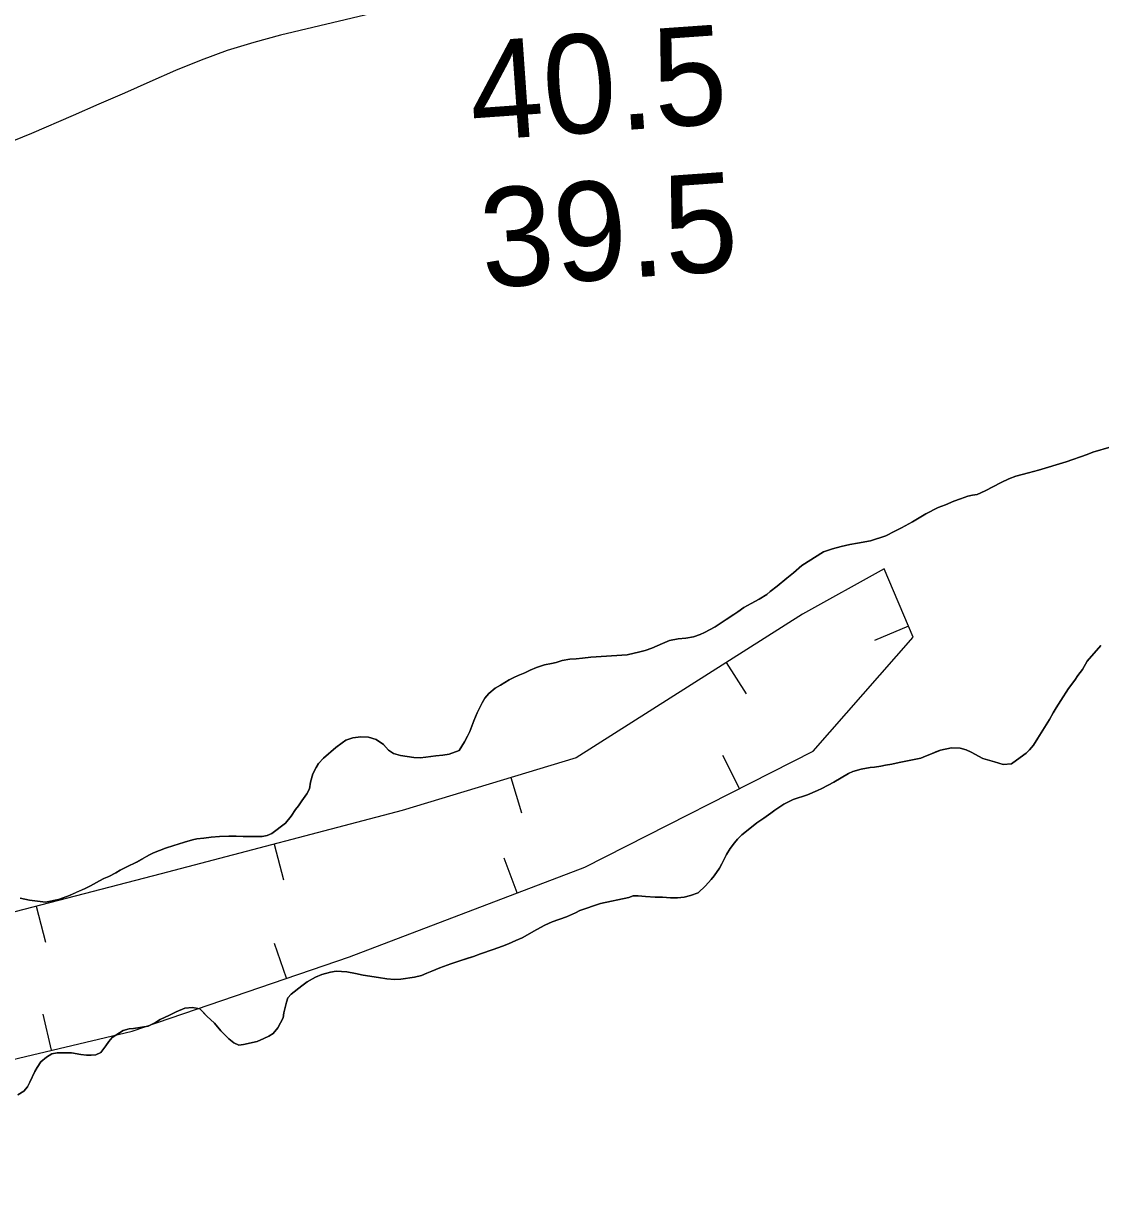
# Model space of a CAD drawing. Extents: x 3187622 to 3225504, y 800805 to 826213.
# Drawn here: x 3212818 to 3213547, y 809144 to 809944 of the extents above; entities that cross this region are included whole.
import ezdxf

# ---------------------------------------------------------------- set-up
doc = ezdxf.new("R2010")
doc.units = 0
for name, color, linetype in [('V-BORW-LINE', 7, 'Continuous'), ('V-RIVR-RANG', 7, 'Continuous'), ('V-SITE-VEGE', 7, 'Continuous'), ('V-TOPO-MINR', 7, 'Continuous'), ('V-TOPO-SHOR', 7, 'Continuous')]:
    doc.layers.add(name, color=color, linetype=linetype)

msp = doc.modelspace()

# ---------------------------------------------------------------- linework, layer by layer
at = {"layer": 'V-BORW-LINE'}
for p, q in [((3213417.01, 809535.45), (3213393.99, 809525.69)), ((3213293.68, 809510.79), (3213307.06, 809489.67)), ((3213302.64, 809425.6), (3213291.32, 809447.89)), ((3213147.75, 809432.96), (3213155.01, 809409.03)), ((3212987.41, 809387.86), (3212993.75, 809363.68)), ((3213152.01, 809354.89), (3213143.1, 809378.25)), ((3212826.22, 809345.73), (3212832.52, 809321.54)), ((3212995.81, 809296.99), (3212987.73, 809320.64)), ((3212836.68, 809248.28), (3212830.91, 809272.6))]:
    msp.add_line(p, q, dxfattribs=at)
msp.add_lwpolyline([(3212095.88, 809143.8), (3212191.57, 809151.34), (3212293.72, 809158.35), (3212385.29, 809162.3), (3212530.73, 809187.54), (3212715.2, 809219.47), (3212891.11, 809261.18), (3213038.52, 809311.59), (3213197.78, 809372.35), (3213352.41, 809450.87), (3213420.19, 809527.94), (3213400.52, 809574.33), (3213345.34, 809543.52), (3213192.08, 809446.4), (3213074.04, 809410.6), (3212910.75, 809367.75), (3212742.06, 809323.81), (3212579.54, 809285.27), (3212406, 809251.44), (3212206.76, 809236.2), (3212134.31, 809219.54), (3212085.79, 809174.04), (3212095.88, 809143.8)], dxfattribs=at)
at = {"layer": 'V-SITE-VEGE'}
for points in [[(3213554.3, 809656.96), (3213541.88, 809653.35), (3213538.07, 809651.89), (3213523.85, 809646.79), (3213505.09, 809641.24), (3213498.49, 809639.32), (3213489.88, 809637.16), (3213485.05, 809635.21), (3213479.97, 809632.76), (3213469.02, 809627.1), (3213463.69, 809624.65), (3213460.4, 809624.19), (3213457.36, 809623.48), (3213452.28, 809621.78), (3213447.71, 809620.08), (3213442.12, 809617.64), (3213437.3, 809615.94), (3213428.91, 809611.51), (3213419.74, 809606.08), (3213412.35, 809602.14), (3213407.78, 809599.94), (3213401.67, 809596.74), (3213391.27, 809593.35), (3213382.66, 809591.7), (3213377.34, 809590.77), (3213371.52, 809589.58), (3213365.69, 809587.9), (3213359.6, 809585.97), (3213344.82, 809576.58), (3213339.19, 809571.61), (3213334.6, 809568.13), (3213328.21, 809562.67), (3213323.35, 809558.95), (3213321.06, 809556.96), (3213315.96, 809553.75), (3213310.61, 809550.8)], [(3213310.61, 809550.8), (3213305.52, 809548.09), (3213301.44, 809545.12), (3213298.89, 809543.38), (3213293.54, 809539.92), (3213286.15, 809534.98), (3213279.02, 809531.29), (3213275.97, 809529.82), (3213271.41, 809528.37), (3213266.34, 809527.43), (3213261.03, 809527), (3213255.21, 809525.82), (3213250.38, 809523.86), (3213243.27, 809520.68), (3213238.7, 809518.98), (3213235.15, 809518.02), (3213226.53, 809516.12), (3213202.01, 809514.44), (3213196.19, 809513.77)], [(3213175.75, 809335.25), (3213185.39, 809338.65), (3213191.49, 809341.34), (3213194.54, 809342.82), (3213208.5, 809347.67), (3213227.75, 809351.69), (3213230.55, 809352.92), (3213234.08, 809352.87), (3213238.87, 809352.3), (3213245.43, 809351.95), (3213250.48, 809351.88), (3213255.78, 809351.55), (3213260.58, 809351.48), (3213265.13, 809351.93), (3213269.44, 809353.13), (3213274.52, 809354.82), (3213279.63, 809359.55), (3213283.48, 809363.79), (3213285.54, 809366.29), (3213289.14, 809371.54), (3213290.7, 809374.55), (3213293.82, 809380.82), (3213296.41, 809384.82), (3213299.24, 809388.82), (3213301.29, 809391.32), (3213304.11, 809394.05), (3213308.45, 809397.53), (3213314.33, 809402.24), (3213319.17, 809405.46), (3213323.77, 809408.93), (3213326.57, 809410.91), (3213332.69, 809414.87), (3213339.05, 809418.06), (3213348.69, 809421.21), (3213355.55, 809424.14), (3213358.35, 809425.62), (3213366.49, 809429.79), (3213371.58, 809432.75), (3213376.42, 809435.72), (3213379.47, 809436.94), (3213385.05, 809438.62), (3213391.13, 809439.8), (3213394.16, 809440.01), (3213398.46, 809440.71), (3213401.5, 809441.43), (3213405.81, 809442.12), (3213408.85, 809442.58), (3213411.88, 809443.3), (3213425.56, 809446.14), (3213428.61, 809447.36), (3213432.68, 809449.06), (3213438.77, 809451.51), (3213446.12, 809453.17), (3213452.18, 809452.83), (3213456.2, 809451.77), (3213459.46, 809450.2), (3213467.48, 809445.8), (3213475.28, 809443.67), (3213481.31, 809441.81), (3213486.88, 809442.24), (3213492.74, 809446.45), (3213496.83, 809449.42), (3213499.13, 809451.67), (3213501.7, 809454.91), (3213504.8, 809459.67), (3213509.2, 809466.93), (3213512.55, 809472.19), (3213515.14, 809476.69), (3213517.21, 809480.2), (3213520.31, 809485.21), (3213525.48, 809493.22), (3213529.85, 809498.96), (3213531.91, 809501.97), (3213535, 809506.21), (3213538.11, 809511.73), (3213547.35, 809522.46)], [(3213196.19, 809513.77), (3213191.89, 809513.32), (3213187.6, 809513.13), (3213182.54, 809512.19), (3213178.48, 809510.99), (3213175.18, 809510.28), (3213170.62, 809509.33), (3213165.04, 809507.39), (3213160.72, 809505.68), (3213157.16, 809503.97), (3213152.59, 809502.01), (3213149.79, 809500.79), (3213146.49, 809499.06), (3213140.63, 809495.61), (3213137.06, 809493.39), (3213132.72, 809489.91), (3213130.15, 809486.67), (3213128.34, 809483.66), (3213127.04, 809480.9), (3213124.96, 809476.89), (3213122.61, 809471.37), (3213119.98, 809464.08), (3213116.35, 809457.06), (3213112.73, 809451.3), (3213105.88, 809448.87), (3213101.58, 809448.18), (3213097.02, 809447.74), (3213090.19, 809446.82), (3213086.39, 809446.37), (3213082.1, 809446.43), (3213073.03, 809447.82), (3213068.25, 809449.15), (3213064.75, 809451.47), (3213061.52, 809455.31), (3213056.52, 809458.66), (3213051.23, 809460.25), (3213046.19, 809460.58), (3213040.62, 809459.9), (3213036.05, 809458.19), (3213033.5, 809456.46), (3213029.16, 809453.24), (3213020.73, 809446.04), (3213017.4, 809442.55), (3213015.84, 809439.79), (3213013.51, 809435.53), (3213011.91, 809429.74), (3213011.34, 809425.2), (3213009.53, 809421.95), (3213006.18, 809417.2), (3213003.86, 809413.69), (3213001.8, 809411.2), (3212998.96, 809406.69), (3212995.11, 809401.95), (3212985.92, 809395.01), (3212982.62, 809393.79), (3212979.32, 809393.08), (3212972.5, 809392.92), (3212966.44, 809393.01), (3212961.65, 809393.33), (3212956.6, 809393.15), (3212950.28, 809392.98), (3212944.72, 809392.55), (3212939.66, 809391.87), (3212935.1, 809391.43), (3212932.06, 809390.71), (3212926.74, 809389.27), (3212922.43, 809387.82), (3212919.38, 809386.85), (3212913.8, 809385.16), (3212905.68, 809381.99), (3212902.88, 809380.52), (3212894.22, 809375.59), (3212887.61, 809372.4), (3212883.03, 809370.19), (3212880.23, 809368.46), (3212875.4, 809366.01), (3212872.1, 809364.54), (3212869.04, 809363.06), (3212862.93, 809359.61), (3212859.37, 809357.9), (3212848.69, 809353), (3212841.34, 809350.32), (3212832.47, 809348.43), (3212827.18, 809349.26), (3212821.63, 809349.84), (3212815.33, 809351.2)], [(3212813.71, 809218.12), (3212817.79, 809220.59), (3212820.35, 809223.33), (3212821.91, 809226.6), (3212825.3, 809233.87), (3212826.85, 809236.63), (3212829.43, 809240.38), (3212833.27, 809243.61), (3212836.83, 809245.83), (3212840.38, 809246.54), (3212850.22, 809246.4), (3212856.52, 809245.3), (3212860.31, 809244.99), (3212863.33, 809244.95), (3212866.62, 809245.16), (3212869.93, 809246.63), (3212873.27, 809251.13), (3212875.34, 809254.13), (3212877.65, 809256.87), (3212885.04, 809261.57), (3212889.1, 809262.77), (3212892.13, 809262.98), (3212902, 809264.61), (3212907.09, 809267.06), (3212910.14, 809269.04), (3212916.5, 809271.98), (3212921.08, 809274.19), (3212926.92, 809276.63), (3212931.98, 809277.07), (3212937.02, 809276.24), (3212941.75, 809271.38), (3212946.98, 809266.51), (3212951.2, 809261.39), (3212956.68, 809256.01), (3212960.18, 809253.19), (3212963.44, 809251.62), (3212966.73, 809252.08), (3212975.85, 809254.22), (3212980.42, 809256.18), (3212983.73, 809257.65), (3212986.79, 809259.63), (3212989.87, 809263.37), (3212993.5, 809270.14), (3212994.06, 809273.67), (3212995.67, 809280.72), (3212996.72, 809283.73), (3212999.03, 809286.22), (3213006.18, 809291.93), (3213009.75, 809294.66), (3213015.35, 809297.61), (3213019.68, 809299.57), (3213025.5, 809301.01), (3213029.3, 809301.71), (3213036.62, 809301.35), (3213042.42, 809300.26), (3213047.7, 809299.18), (3213058.03, 809297.52), (3213063.83, 809296.68), (3213068.87, 809296.1), (3213073.17, 809296.29), (3213082.53, 809297.68), (3213087.1, 809298.87), (3213090.9, 809300.34), (3213094.21, 809301.8), (3213099.54, 809304), (3213107.16, 809306.67), (3213113.25, 809308.86), (3213122.38, 809311.76), (3213127.2, 809313.46), (3213135.83, 809316.37), (3213142.18, 809318.81), (3213146.24, 809320.27), (3213151.07, 809322.47), (3213155.39, 809324.43), (3213165.32, 809330.1), (3213170.66, 809333.05), (3213175.75, 809335.25)]]:
    msp.add_lwpolyline(points, dxfattribs=at)
at = {"layer": 'V-TOPO-MINR'}
msp.add_lwpolyline([(3213194.53, 809984.27), (3212991.75, 809935.88), (3212973.55, 809931.01), (3212955.57, 809925.49), (3212937.91, 809918.99), (3212920.48, 809911.84), (3212903.2, 809904.22), (3212885.92, 809896.63), (3212868.62, 809889.07), (3212851.3, 809881.54), (3212823.03, 809869.27), (3212791.29, 809856.45)], dxfattribs=at)
at = {"layer": 'V-TOPO-SHOR'}
for points in [[(3213226.53, 809516.12), (3213235.15, 809518.02), (3213238.7, 809518.98), (3213243.27, 809520.68), (3213250.38, 809523.86), (3213255.21, 809525.82), (3213261.03, 809527), (3213266.34, 809527.43), (3213271.41, 809528.37), (3213275.97, 809529.82), (3213279.02, 809531.29), (3213286.15, 809534.98), (3213293.54, 809539.92), (3213298.89, 809543.38), (3213301.44, 809545.12), (3213305.52, 809548.09), (3213310.61, 809550.8), (3213315.96, 809553.75), (3213321.06, 809556.96), (3213323.35, 809558.95), (3213328.21, 809562.67), (3213334.6, 809568.13), (3213339.19, 809571.61), (3213344.82, 809576.58), (3213359.6, 809585.97), (3213365.69, 809587.9), (3213371.52, 809589.58), (3213377.34, 809590.77), (3213382.66, 809591.7), (3213391.27, 809593.35), (3213401.67, 809596.74), (3213407.78, 809599.94), (3213412.35, 809602.14), (3213419.74, 809606.08), (3213428.91, 809611.51), (3213437.3, 809615.94), (3213442.12, 809617.64), (3213447.71, 809620.08), (3213452.28, 809621.78), (3213457.36, 809623.48), (3213460.4, 809624.19), (3213463.69, 809624.65), (3213469.02, 809627.1), (3213479.97, 809632.76), (3213485.05, 809635.21), (3213489.88, 809637.16), (3213498.49, 809639.32), (3213505.09, 809641.24), (3213523.85, 809646.79), (3213538.07, 809651.89), (3213541.88, 809653.35), (3213554.3, 809656.96)], [(3213547.35, 809522.46), (3213538.11, 809511.73), (3213535, 809506.21), (3213531.91, 809501.97), (3213529.85, 809498.96), (3213525.48, 809493.22), (3213520.31, 809485.21), (3213517.21, 809480.2), (3213515.14, 809476.69), (3213512.55, 809472.19), (3213509.2, 809466.93), (3213504.8, 809459.67), (3213501.7, 809454.91), (3213499.13, 809451.67), (3213496.83, 809449.42), (3213492.74, 809446.45), (3213486.88, 809442.24), (3213481.31, 809441.81), (3213475.28, 809443.67), (3213467.48, 809445.8), (3213459.46, 809450.2), (3213456.2, 809451.77), (3213452.17, 809452.83), (3213446.12, 809453.17), (3213438.77, 809451.51), (3213435.72, 809450.29), (3213432.68, 809449.07), (3213428.61, 809447.36), (3213425.56, 809446.14), (3213411.88, 809443.3), (3213408.85, 809442.58), (3213405.81, 809442.12), (3213401.5, 809441.43), (3213398.46, 809440.71), (3213394.16, 809440.01), (3213391.13, 809439.8), (3213385.05, 809438.62), (3213379.47, 809436.94), (3213376.42, 809435.72), (3213371.58, 809432.75), (3213366.49, 809429.79), (3213358.35, 809425.62), (3213355.55, 809424.14), (3213348.69, 809421.21), (3213339.05, 809418.06), (3213332.69, 809414.87), (3213326.57, 809410.91), (3213323.77, 809408.93), (3213319.17, 809405.46), (3213314.33, 809402.24), (3213308.45, 809397.53), (3213304.11, 809394.05), (3213301.29, 809391.32), (3213299.24, 809388.82), (3213296.41, 809384.82), (3213293.82, 809380.82), (3213290.7, 809374.55), (3213289.15, 809371.54)], [(3213061.52, 809455.31), (3213064.75, 809451.47), (3213068.25, 809449.15), (3213073.03, 809447.82), (3213082.1, 809446.43), (3213086.4, 809446.37), (3213090.19, 809446.82), (3213097.02, 809447.74), (3213101.58, 809448.18), (3213105.88, 809448.87), (3213112.73, 809451.3), (3213116.35, 809457.06), (3213118.42, 809461.07), (3213119.98, 809464.08), (3213122.61, 809471.37), (3213124.96, 809476.89), (3213127.04, 809480.9), (3213128.34, 809483.66), (3213130.15, 809486.67), (3213132.72, 809489.91), (3213137.06, 809493.39), (3213140.63, 809495.61), (3213146.49, 809499.06), (3213149.79, 809500.79), (3213152.59, 809502.01), (3213157.16, 809503.96), (3213160.72, 809505.68), (3213165.04, 809507.39), (3213170.62, 809509.33), (3213175.18, 809510.28), (3213178.48, 809510.99), (3213182.54, 809512.19), (3213187.6, 809513.13), (3213191.89, 809513.32), (3213196.2, 809513.77), (3213202.01, 809514.44), (3213226.53, 809516.12)], [(3212815.33, 809351.19), (3212821.63, 809349.84), (3212827.18, 809349.26), (3212832.47, 809348.43), (3212841.34, 809350.32), (3212848.7, 809353), (3212854.04, 809355.45), (3212859.37, 809357.9), (3212862.93, 809359.61), (3212869.04, 809363.06), (3212872.1, 809364.54), (3212875.4, 809366.01), (3212880.23, 809368.46), (3212883.03, 809370.19), (3212887.61, 809372.4), (3212894.22, 809375.59), (3212898.55, 809378.05), (3212902.88, 809380.52), (3212905.68, 809381.99), (3212913.8, 809385.16), (3212919.38, 809386.85), (3212922.43, 809387.82), (3212926.74, 809389.27), (3212932.06, 809390.71), (3212935.1, 809391.43), (3212939.66, 809391.87), (3212944.72, 809392.56), (3212950.28, 809392.98), (3212956.6, 809393.15), (3212961.65, 809393.33), (3212966.44, 809393.01), (3212972.5, 809392.92), (3212979.32, 809393.08), (3212982.62, 809393.79), (3212985.92, 809395.01), (3212995.11, 809401.95), (3212998.96, 809406.69), (3213001.8, 809411.2), (3213003.86, 809413.69), (3213006.18, 809417.2), (3213009.53, 809421.95), (3213011.34, 809425.2), (3213011.91, 809429.74), (3213013.51, 809435.53), (3213015.84, 809439.79), (3213017.4, 809442.55), (3213020.73, 809446.04), (3213029.16, 809453.24), (3213033.5, 809456.46), (3213036.05, 809458.19), (3213040.62, 809459.9), (3213046.19, 809460.58), (3213051.23, 809460.25), (3213056.52, 809458.66), (3213061.52, 809455.31)], [(3213289.15, 809371.54), (3213285.54, 809366.29), (3213283.48, 809363.79), (3213279.63, 809359.55), (3213274.52, 809354.82), (3213269.44, 809353.13), (3213265.13, 809351.93), (3213260.58, 809351.48), (3213255.78, 809351.55), (3213250.48, 809351.88), (3213245.43, 809351.95), (3213238.87, 809352.3), (3213234.08, 809352.87), (3213230.55, 809352.92), (3213227.75, 809351.69), (3213208.5, 809347.67), (3213194.54, 809342.82), (3213191.49, 809341.34), (3213185.39, 809338.65), (3213175.75, 809335.25), (3213170.66, 809333.05), (3213165.32, 809330.1), (3213155.39, 809324.43), (3213151.07, 809322.47), (3213146.24, 809320.27), (3213142.18, 809318.81), (3213135.83, 809316.37), (3213127.2, 809313.46), (3213122.38, 809311.76), (3213118.58, 809310.55), (3213113.25, 809308.86), (3213107.16, 809306.67), (3213099.54, 809304), (3213094.21, 809301.8), (3213090.9, 809300.34), (3213087.1, 809298.87), (3213082.53, 809297.68), (3213073.17, 809296.29), (3213068.87, 809296.1), (3213063.83, 809296.68), (3213058.03, 809297.52), (3213047.7, 809299.18), (3213042.42, 809300.26), (3213036.62, 809301.35), (3213029.3, 809301.71), (3213025.5, 809301.01), (3213019.68, 809299.57), (3213015.35, 809297.61), (3213009.76, 809294.66), (3213006.18, 809291.93), (3212999.03, 809286.22), (3212996.72, 809283.73), (3212995.67, 809280.72), (3212994.06, 809273.67), (3212993.5, 809270.14), (3212989.87, 809263.37), (3212986.79, 809259.63), (3212983.73, 809257.65), (3212980.42, 809256.18), (3212975.85, 809254.22), (3212970.78, 809253.04), (3212966.73, 809252.08), (3212963.44, 809251.62), (3212960.18, 809253.19), (3212956.68, 809256.01), (3212951.2, 809261.39), (3212946.98, 809266.5), (3212941.75, 809271.38), (3212939.26, 809273.94), (3212937.02, 809276.24), (3212931.98, 809277.07), (3212926.92, 809276.63), (3212921.08, 809274.19), (3212916.5, 809271.98), (3212910.14, 809269.04), (3212907.09, 809267.06), (3212902, 809264.61), (3212892.13, 809262.98), (3212889.1, 809262.77), (3212885.04, 809261.57), (3212877.65, 809256.87), (3212875.34, 809254.13), (3212873.27, 809251.13), (3212869.93, 809246.63), (3212866.62, 809245.16), (3212863.34, 809244.95), (3212860.31, 809244.99), (3212856.52, 809245.3), (3212850.22, 809246.4), (3212845.43, 809246.47), (3212840.38, 809246.54), (3212836.83, 809245.83), (3212833.27, 809243.61), (3212829.43, 809240.38), (3212826.85, 809236.63), (3212825.3, 809233.87), (3212821.91, 809226.6), (3212820.35, 809223.33), (3212817.79, 809220.59), (3212813.71, 809218.12)]]:
    msp.add_lwpolyline(points, dxfattribs=at)

# ---------------------------------------------------------------- texts
at = {"layer": 'V-RIVR-RANG'}
for s, p in [('40.5', (3213121.91, 809864.28)), ('39.5', (3213129.19, 809764.54))]:
    msp.add_text(s, height=67, rotation=4.03833, dxfattribs=at).set_placement(p)

doc.saveas('drawing.dxf')
